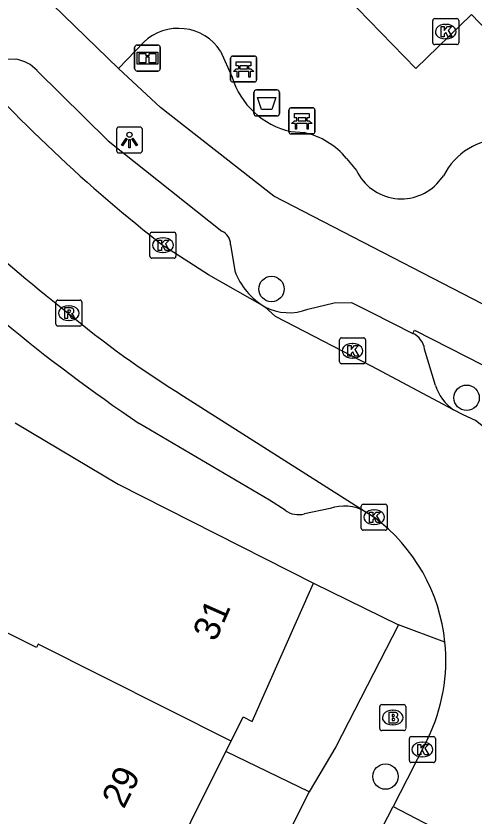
# Model space of a CAD drawing. Extents: x 160356 to 161355, y 381727 to 382845.
# Drawn here: x 160986.31 to 161003.95, y 382540.1 to 382570.89 of the extents above; entities that cross this region are included whole.
import ezdxf

# ---------------------------------------------------------------- set-up
doc = ezdxf.new("R2010")
doc.units = 0
for name, color, linetype in [('IMGEO_Afvalbak', 7, 'Continuous'), ('IMGEO_Bank', 7, 'Continuous'), ('IMGEO_Boom', 7, 'Continuous'), ('IMGEO_Brandkraan', 7, 'Continuous'), ('IMGEO_Erf', 7, 'Continuous'), ('IMGEO_Informatiebord', 7, 'Continuous'), ('IMGEO_Kolk', 7, 'Continuous'), ('IMGEO_Lichtpunt', 7, 'Continuous'), ('IMGEO_Muur', 7, 'Continuous'), ('IMGEO_Pand', 7, 'Continuous'), ('IMGEO_Pand_nummerreeks', 7, 'Continuous'), ('IMGEO_Parkeervlak_open', 7, 'Continuous'), ('IMGEO_Rijbaan_lokaal_open', 7, 'Continuous'), ('IMGEO_Rioolput', 7, 'Continuous'), ('IMGEO_Voetpad_open', 7, 'Continuous')]:
    doc.layers.add(name, color=color, linetype=linetype)

msp = doc.modelspace()

# ---------------------------------------------------------------- linework, layer by layer
at = {"layer": 'IMGEO_Afvalbak'}
for p, q in [((160995.473, 382567.145), (160995.473, 382567.945)), ((160995.473, 382567.945), (160995.473, 382567.145)), ((160995.573, 382568.045), (160996.363, 382568.045)), ((160996.363, 382568.045), (160995.573, 382568.045)), ((160996.463, 382567.945), (160996.463, 382567.145)), ((160996.463, 382567.145), (160996.463, 382567.945)), ((160996.363, 382567.045), (160995.573, 382567.045)), ((160995.573, 382567.045), (160996.363, 382567.045))]:
    msp.add_line(p, q, dxfattribs=at)
msp.add_lwpolyline([(160995.616, 382567.759), (160996.32, 382567.759), (160996.171, 382567.289), (160995.765, 382567.289), (160995.616, 382567.759)], dxfattribs=at)
for centre, start, end in [((160995.573, 382567.945), 90, 180), ((160995.573, 382567.945), 90, 180), ((160996.363, 382567.945), 0, 90), ((160996.363, 382567.945), 360, 90), ((160995.573, 382567.145), 180, 270), ((160995.573, 382567.145), 180, 270), ((160996.363, 382567.145), 270, 0), ((160996.363, 382567.145), 270, 0)]:
    msp.add_arc(centre, 0.1, start, end, dxfattribs=at)
at = {"layer": 'IMGEO_Bank'}
for p, q in [((160994.581, 382568.427), (160994.581, 382569.268)), ((160994.581, 382569.268), (160994.581, 382568.427)), ((160994.656, 382569.352), (160995.497, 382569.352)), ((160995.497, 382569.352), (160994.656, 382569.352)), ((160995.581, 382569.277), (160995.581, 382568.436)), ((160995.581, 382568.436), (160995.581, 382569.277)), ((160994.89, 382568.858), (160994.89, 382568.964)), ((160994.934, 382568.964), (160994.934, 382568.858)), ((160995.222, 382568.97), (160994.94, 382568.97)), ((160995.228, 382568.858), (160995.228, 382568.964)), ((160995.272, 382568.964), (160995.272, 382568.858)), ((160995.278, 382568.75), (160994.885, 382568.75)), ((160994.94, 382568.852), (160995.222, 382568.852)), ((160995.506, 382568.352), (160994.665, 382568.352)), ((160994.665, 382568.352), (160995.506, 382568.352)), ((160996.9, 382567.356), (160997.741, 382567.356)), ((160997.741, 382567.356), (160996.9, 382567.356)), ((160996.825, 382566.431), (160996.825, 382567.272)), ((160996.825, 382567.272), (160996.825, 382566.431)), ((160997.825, 382567.281), (160997.825, 382566.44)), ((160997.825, 382566.44), (160997.825, 382567.281)), ((160997.522, 382566.754), (160997.129, 382566.754)), ((160997.134, 382566.862), (160997.134, 382566.968)), ((160997.178, 382566.968), (160997.178, 382566.862)), ((160997.466, 382566.974), (160997.184, 382566.974)), ((160997.184, 382566.856), (160997.466, 382566.856)), ((160997.472, 382566.862), (160997.472, 382566.968)), ((160997.516, 382566.968), (160997.516, 382566.862)), ((160997.75, 382566.356), (160996.909, 382566.356)), ((160996.909, 382566.356), (160997.75, 382566.356))]:
    msp.add_line(p, q, dxfattribs=at)
for points in [[(160994.884, 382568.97), (160994.798, 382568.97), (160994.798, 382569.131), (160995.361, 382569.131), (160995.361, 382568.97), (160995.278, 382568.97)], [(160994.828, 382568.75), (160994.686, 382568.75), (160994.798, 382568.852), (160994.884, 382568.852)], [(160994.878, 382568.743), (160994.878, 382568.536), (160994.835, 382568.536), (160994.835, 382568.743)], [(160995.278, 382568.852), (160995.361, 382568.852), (160995.473, 382568.75), (160995.334, 382568.75)], [(160995.328, 382568.743), (160995.328, 382568.536), (160995.284, 382568.536), (160995.284, 382568.743)], [(160997.128, 382566.974), (160997.042, 382566.974), (160997.042, 382567.135), (160997.605, 382567.135), (160997.605, 382566.974), (160997.522, 382566.974)], [(160997.072, 382566.754), (160996.93, 382566.754), (160997.042, 382566.856), (160997.128, 382566.856)], [(160997.122, 382566.747), (160997.122, 382566.54), (160997.079, 382566.54), (160997.079, 382566.747)], [(160997.522, 382566.856), (160997.605, 382566.856), (160997.717, 382566.754), (160997.578, 382566.754)], [(160997.572, 382566.747), (160997.572, 382566.54), (160997.528, 382566.54), (160997.528, 382566.747)]]:
    msp.add_lwpolyline(points, dxfattribs=at)
for centre, radius, start, end in [((160994.659, 382569.274), 0.0779, 92.4484, 184.2845), ((160994.659, 382569.274), 0.0779, 92.4484, 184.2845), ((160995.503, 382569.274), 0.0779, 2.4484, 94.2845), ((160995.503, 382569.274), 0.0779, 2.4484, 94.2845), ((160994.883, 382568.963), 0.00671, 2.8957, 87.1043), ((160994.94, 382568.963), 0.00671, 92.8957, 177.1043), ((160995.222, 382568.963), 0.00671, 2.8957, 87.1043), ((160995.279, 382568.963), 0.00671, 92.8957, 177.1043), ((160994.828, 382568.743), 0.00671, 2.8957, 87.1043), ((160994.885, 382568.743), 0.00671, 92.8957, 177.1043), ((160994.883, 382568.859), 0.00671, 272.8957, 357.1043), ((160994.94, 382568.859), 0.00671, 182.8957, 267.1043), ((160995.222, 382568.859), 0.00671, 272.8957, 357.1043), ((160995.279, 382568.859), 0.00671, 182.8957, 267.1043), ((160995.277, 382568.743), 0.00671, 2.8957, 87.1043), ((160995.334, 382568.743), 0.00671, 92.8957, 177.1043), ((160994.659, 382568.43), 0.0779, 182.4484, 274.2845), ((160994.659, 382568.43), 0.0779, 182.4484, 274.2845), ((160995.503, 382568.43), 0.0779, 272.4484, 4.2845), ((160995.503, 382568.43), 0.0779, 272.4484, 4.2845), ((160996.903, 382567.278), 0.0779, 92.4484, 184.2845), ((160996.903, 382567.278), 0.0779, 92.4484, 184.2845), ((160997.747, 382567.278), 0.0779, 2.4484, 94.2845), ((160997.747, 382567.278), 0.0779, 2.4484, 94.2845), ((160997.072, 382566.747), 0.00671, 2.8957, 87.1043), ((160997.129, 382566.747), 0.00671, 92.8957, 177.1043), ((160997.127, 382566.967), 0.00671, 2.8957, 87.1043), ((160997.127, 382566.863), 0.00671, 272.8957, 357.1043), ((160997.184, 382566.967), 0.00671, 92.8957, 177.1043), ((160997.184, 382566.863), 0.00671, 182.8957, 267.1043), ((160997.466, 382566.967), 0.00671, 2.8957, 87.1043), ((160997.466, 382566.863), 0.00671, 272.8957, 357.1043), ((160997.523, 382566.967), 0.00671, 92.8957, 177.1043), ((160997.523, 382566.863), 0.00671, 182.8957, 267.1043), ((160997.521, 382566.747), 0.00671, 2.8957, 87.1043), ((160997.578, 382566.747), 0.00671, 92.8957, 177.1043), ((160996.903, 382566.434), 0.0779, 182.4484, 274.2845), ((160996.903, 382566.434), 0.0779, 182.4484, 274.2845), ((160997.747, 382566.434), 0.0779, 272.4484, 4.2845), ((160997.747, 382566.434), 0.0779, 272.4484, 4.2845)]:
    msp.add_arc(centre, radius, start, end, dxfattribs=at)
at = {"layer": 'IMGEO_Boom'}
for centre in [(160996.155, 382560.385), (161003.667, 382556.199), (161000.543, 382541.622)]:
    msp.add_circle(centre, 0.489, dxfattribs=at)
at = {"layer": 'IMGEO_Brandkraan'}
for p, q in [((161000.323, 382543.465), (161000.323, 382544.317)), ((161000.398, 382544.391), (161001.25, 382544.391)), ((161001.324, 382544.317), (161001.324, 382543.465)), ((161000.811, 382544.171), (161000.836, 382544.171)), ((161001.25, 382543.391), (161000.398, 382543.391)), ((161000.834, 382543.611), (161000.809, 382543.611))]:
    msp.add_line(p, q, dxfattribs=at)
for points in [[(161000.323, 382543.465), (161000.323, 382544.317)], [(161000.398, 382544.391), (161001.25, 382544.391)], [(161001.324, 382544.317), (161001.324, 382543.465)], [(161000.671, 382544.091), (161000.671, 382543.691), (161000.884, 382543.691)], [(161000.902, 382544.091), (161000.671, 382544.091)], [(161000.85, 382544.01), (161000.796, 382544.01), (161000.796, 382543.934)], [(161000.796, 382543.934), (161000.849, 382543.934)], [(161000.858, 382543.858), (161000.796, 382543.858), (161000.796, 382543.777)], [(161000.796, 382543.777), (161000.858, 382543.777)], [(161001.25, 382543.391), (161000.398, 382543.391)]]:
    msp.add_lwpolyline(points, dxfattribs=at)
for centre, radius, start, end in [((161000.4, 382544.315), 0.0765, 91.552, 178.448), ((161000.4, 382544.315), 0.0765, 91.552, 178.448), ((161001.248, 382544.315), 0.0765, 1.552, 88.448), ((161001.248, 382544.315), 0.0765, 1.552, 88.448), ((161000.851, 382543.972), 0.0379, 267.8285, 90.9355), ((161000.906, 382543.946), 0.145, 59.4692, 91.5367), ((161000.931, 382543.993), 0.0922, 285.5137, 58.1501), ((161000.859, 382543.817), 0.0404, 269.8759, 90.5077), ((161000.89, 382543.942), 0.251, 268.6676, 293.5347), ((161000.936, 382543.801), 0.105, 301.3115, 78.989), ((161000.4, 382543.467), 0.0765, 181.552, 268.448), ((161000.4, 382543.467), 0.0765, 181.552, 268.448), ((161001.248, 382543.467), 0.0765, 271.552, 358.448), ((161001.248, 382543.467), 0.0765, 271.552, 358.448)]:
    msp.add_arc(centre, radius, start, end, dxfattribs=at)
for centre, major_axis, ratio, start_param, end_param in [((161000.81, 382543.891), (-0.387, 0.002), 0.722429, 4.712389, 7.853982), ((161000.835, 382543.891), (-0.39, 0.002), 0.717154, 1.570796, 4.712389)]:
    msp.add_ellipse(centre, major_axis=major_axis, ratio=ratio, start_param=start_param, end_param=end_param, dxfattribs=at)
at = {"layer": 'IMGEO_Erf'}
msp.add_lwpolyline([(160997.605, 382541.038), (160994.399, 382542.581)], dxfattribs=at)
at = {"layer": 'IMGEO_Informatiebord'}
for p, q in [((160990.883, 382568.873), (160990.883, 382569.673)), ((160990.883, 382569.673), (160990.883, 382568.873)), ((160990.983, 382569.773), (160991.773, 382569.773)), ((160991.773, 382569.773), (160990.983, 382569.773)), ((160991.873, 382569.673), (160991.873, 382568.873)), ((160991.873, 382568.873), (160991.873, 382569.673)), ((160991.773, 382568.773), (160990.983, 382568.773)), ((160990.983, 382568.773), (160991.773, 382568.773))]:
    msp.add_line(p, q, dxfattribs=at)
for points in [[(160990.984, 382569.505), (160991.772, 382569.505), (160991.772, 382569.041), (160990.984, 382569.041), (160990.984, 382569.505)], [(160991.049, 382569.44), (160991.049, 382569.106), (160991.324, 382569.106), (160991.325, 382569.319), (160991.429, 382569.32), (160991.43, 382569.106), (160991.707, 382569.106), (160991.707, 382569.44), (160991.431, 382569.44), (160991.431, 382569.36), (160991.325, 382569.36), (160991.325, 382569.44), (160991.049, 382569.44)]]:
    msp.add_lwpolyline(points, dxfattribs=at)
for centre, start, end in [((160990.983, 382569.673), 90, 180), ((160990.983, 382569.673), 90, 180), ((160991.773, 382569.673), 0, 90), ((160991.773, 382569.673), 360, 90), ((160990.983, 382568.873), 180, 270), ((160990.983, 382568.873), 180, 270), ((160991.773, 382568.873), 270, 0), ((160991.773, 382568.873), 270, 0)]:
    msp.add_arc(centre, 0.1, start, end, dxfattribs=at)
at = {"layer": 'IMGEO_Kolk'}
for p, q in [((161002.364, 382569.864), (161002.364, 382570.716)), ((161002.439, 382570.79), (161003.291, 382570.79)), ((161003.365, 382570.716), (161003.365, 382569.864)), ((161002.852, 382570.57), (161002.877, 382570.57)), ((161003.291, 382569.79), (161002.439, 382569.79)), ((161002.875, 382570.01), (161002.85, 382570.01)), ((160991.474, 382561.644), (160991.474, 382562.496)), ((160991.549, 382562.57), (160992.401, 382562.57)), ((160992.475, 382562.496), (160992.475, 382561.644)), ((160991.962, 382562.35), (160991.987, 382562.35)), ((160991.985, 382561.79), (160991.96, 382561.79)), ((160992.401, 382561.57), (160991.549, 382561.57)), ((160998.773, 382557.58), (160998.773, 382558.432)), ((160998.848, 382558.506), (160999.7, 382558.506)), ((160999.774, 382558.432), (160999.774, 382557.58)), ((160999.261, 382558.286), (160999.286, 382558.286)), ((160999.7, 382557.506), (160998.848, 382557.506)), ((160999.284, 382557.726), (160999.259, 382557.726)), ((160999.61, 382551.176), (160999.61, 382552.028)), ((160999.685, 382552.102), (161000.537, 382552.102)), ((161000.611, 382552.028), (161000.611, 382551.176)), ((161000.098, 382551.882), (161000.123, 382551.882)), ((161000.121, 382551.322), (161000.096, 382551.322)), ((161000.537, 382551.102), (160999.685, 382551.102)), ((161001.463, 382542.236), (161001.463, 382543.088)), ((161001.538, 382543.162), (161002.39, 382543.162)), ((161002.464, 382543.088), (161002.464, 382542.236)), ((161001.951, 382542.942), (161001.976, 382542.942)), ((161002.39, 382542.162), (161001.538, 382542.162)), ((161001.974, 382542.382), (161001.949, 382542.382))]:
    msp.add_line(p, q, dxfattribs=at)
for points in [[(161002.364, 382569.864), (161002.364, 382570.716)], [(161002.439, 382570.79), (161003.291, 382570.79)], [(161003.365, 382570.716), (161003.365, 382569.864)], [(161002.685, 382570.49), (161002.808, 382570.49), (161002.808, 382570.339), (161002.938, 382570.49), (161003.102, 382570.49), (161002.956, 382570.339), (161003.109, 382570.09), (161002.957, 382570.09), (161002.872, 382570.254), (161002.808, 382570.187), (161002.808, 382570.09), (161002.685, 382570.09), (161002.685, 382570.49)], [(161003.291, 382569.79), (161002.439, 382569.79)], [(160991.474, 382561.644), (160991.474, 382562.496)], [(160991.549, 382562.57), (160992.401, 382562.57)], [(160992.475, 382562.496), (160992.475, 382561.644)], [(160991.795, 382562.27), (160991.918, 382562.27), (160991.918, 382562.119), (160992.048, 382562.27), (160992.212, 382562.27), (160992.066, 382562.119), (160992.219, 382561.87), (160992.067, 382561.87), (160991.982, 382562.034), (160991.918, 382561.967), (160991.918, 382561.87), (160991.795, 382561.87), (160991.795, 382562.27)], [(160992.401, 382561.57), (160991.549, 382561.57)], [(160998.773, 382557.58), (160998.773, 382558.432)], [(160998.848, 382558.506), (160999.7, 382558.506)], [(160999.774, 382558.432), (160999.774, 382557.58)], [(160999.094, 382558.206), (160999.217, 382558.206), (160999.217, 382558.055), (160999.347, 382558.206), (160999.511, 382558.206), (160999.365, 382558.055), (160999.518, 382557.806), (160999.366, 382557.806), (160999.281, 382557.97), (160999.217, 382557.903), (160999.217, 382557.806), (160999.094, 382557.806), (160999.094, 382558.206)], [(160999.7, 382557.506), (160998.848, 382557.506)], [(160999.61, 382551.176), (160999.61, 382552.028)], [(160999.685, 382552.102), (161000.537, 382552.102)], [(161000.611, 382552.028), (161000.611, 382551.176)], [(160999.931, 382551.802), (161000.054, 382551.802), (161000.054, 382551.651), (161000.184, 382551.802), (161000.348, 382551.802), (161000.202, 382551.651), (161000.355, 382551.402), (161000.203, 382551.402), (161000.118, 382551.566), (161000.054, 382551.499), (161000.054, 382551.402), (160999.931, 382551.402), (160999.931, 382551.802)], [(161000.537, 382551.102), (160999.685, 382551.102)], [(161001.463, 382542.236), (161001.463, 382543.088)], [(161001.538, 382543.162), (161002.39, 382543.162)], [(161002.464, 382543.088), (161002.464, 382542.236)], [(161001.784, 382542.862), (161001.907, 382542.862), (161001.907, 382542.711), (161002.037, 382542.862), (161002.201, 382542.862), (161002.055, 382542.711), (161002.208, 382542.462), (161002.056, 382542.462), (161001.971, 382542.626), (161001.907, 382542.559), (161001.907, 382542.462), (161001.784, 382542.462), (161001.784, 382542.862)], [(161002.39, 382542.162), (161001.538, 382542.162)]]:
    msp.add_lwpolyline(points, dxfattribs=at)
for centre, start, end in [((161002.441, 382570.714), 91.552, 178.448), ((161002.441, 382570.714), 91.552, 178.448), ((161003.289, 382570.714), 1.552, 88.448), ((161003.289, 382570.714), 1.552, 88.448), ((161002.441, 382569.866), 181.552, 268.448), ((161002.441, 382569.866), 181.552, 268.448), ((161003.289, 382569.866), 271.552, 358.448), ((161003.289, 382569.866), 271.552, 358.448), ((160991.551, 382562.494), 91.552, 178.448), ((160991.551, 382562.494), 91.552, 178.448), ((160992.399, 382562.494), 1.552, 88.448), ((160992.399, 382562.494), 1.552, 88.448), ((160991.551, 382561.646), 181.552, 268.448), ((160991.551, 382561.646), 181.552, 268.448), ((160992.399, 382561.646), 271.552, 358.448), ((160992.399, 382561.646), 271.552, 358.448), ((160998.85, 382558.43), 91.552, 178.448), ((160998.85, 382558.43), 91.552, 178.448), ((160999.698, 382558.43), 1.552, 88.448), ((160999.698, 382558.43), 1.552, 88.448), ((160998.85, 382557.582), 181.552, 268.448), ((160998.85, 382557.582), 181.552, 268.448), ((160999.698, 382557.582), 271.552, 358.448), ((160999.698, 382557.582), 271.552, 358.448), ((160999.687, 382552.026), 91.552, 178.448), ((160999.687, 382552.026), 91.552, 178.448), ((161000.535, 382552.026), 1.552, 88.448), ((161000.535, 382552.026), 1.552, 88.448), ((160999.687, 382551.178), 181.552, 268.448), ((160999.687, 382551.178), 181.552, 268.448), ((161000.535, 382551.178), 271.552, 358.448), ((161000.535, 382551.178), 271.552, 358.448), ((161001.54, 382543.086), 91.552, 178.448), ((161001.54, 382543.086), 91.552, 178.448), ((161002.388, 382543.086), 1.552, 88.448), ((161002.388, 382543.086), 1.552, 88.448), ((161001.54, 382542.238), 181.552, 268.448), ((161001.54, 382542.238), 181.552, 268.448), ((161002.388, 382542.238), 271.552, 358.448), ((161002.388, 382542.238), 271.552, 358.448)]:
    msp.add_arc(centre, 0.0765, start, end, dxfattribs=at)
for centre, major_axis, ratio, start_param, end_param in [((161002.851, 382570.29), (-0.387, 0.002), 0.722429, 4.712389, 7.853982), ((161002.876, 382570.29), (-0.39, 0.002), 0.717154, 1.570796, 4.712389), ((160991.961, 382562.07), (-0.387, 0.002), 0.722429, 4.712389, 7.853982), ((160991.986, 382562.07), (-0.39, 0.002), 0.717154, 1.570796, 4.712389), ((160999.26, 382558.006), (-0.387, 0.002), 0.722429, 4.712389, 7.853982), ((160999.285, 382558.006), (-0.39, 0.002), 0.717154, 1.570796, 4.712389), ((161000.097, 382551.602), (-0.387, 0.002), 0.722429, 4.712389, 7.853982), ((161000.122, 382551.602), (-0.39, 0.002), 0.717154, 1.570796, 4.712389), ((161001.95, 382542.662), (-0.387, 0.002), 0.722429, 4.712389, 7.853982), ((161001.975, 382542.662), (-0.39, 0.002), 0.717154, 1.570796, 4.712389)]:
    msp.add_ellipse(centre, major_axis=major_axis, ratio=ratio, start_param=start_param, end_param=end_param, dxfattribs=at)
at = {"layer": 'IMGEO_Lichtpunt'}
for p, q in [((160990.185, 382566.524), (160990.185, 382565.717)), ((160990.185, 382566.524), (160990.185, 382565.717)), ((160991.087, 382566.619), (160990.279, 382566.619)), ((160991.087, 382566.619), (160990.279, 382566.619)), ((160991.181, 382565.717), (160991.181, 382566.524)), ((160991.181, 382565.717), (160991.181, 382566.524)), ((160990.279, 382565.623), (160991.087, 382565.623)), ((160990.279, 382565.623), (160991.087, 382565.623))]:
    msp.add_line(p, q, dxfattribs=at)
for points in [[(160990.559, 382566.188), (160990.598, 382566.16), (160990.41, 382565.898), (160990.372, 382565.925), (160990.559, 382566.188)], [(160990.661, 382566.14), (160990.708, 382566.14), (160990.708, 382565.818), (160990.661, 382565.818), (160990.661, 382566.14)], [(160990.771, 382566.16), (160990.809, 382566.187), (160990.996, 382565.925), (160990.957, 382565.897), (160990.771, 382566.16)]]:
    msp.add_lwpolyline(points, dxfattribs=at)
msp.add_circle((160990.684, 382566.322), 0.0994, dxfattribs=at)
for centre, start, end in [((160990.279, 382566.524), 90, 180), ((160990.279, 382566.524), 90, 180), ((160991.087, 382566.524), 0, 90), ((160991.087, 382566.524), 0, 90), ((160990.279, 382565.717), 180, 270), ((160990.279, 382565.717), 180, 270), ((160991.087, 382565.717), 270, 0), ((160991.087, 382565.717), 270, 360)]:
    msp.add_arc(centre, 0.0946, start, end, dxfattribs=at)
at = {"layer": 'IMGEO_Muur'}
msp.add_lwpolyline([(161013.378, 382576.912), (161005.451, 382569.293), (161003.853, 382570.944)], dxfattribs=at)
at = {"layer": 'IMGEO_Pand'}
for points in [[(160986.285, 382555.24), (160990.245, 382552.874), (160997.768, 382549.068)], [(160994.603, 382542.99), (160987.162, 382546.715), (160987.1, 382546.59), (160980.981, 382549.653)], [(160994.603, 382542.99), (160995.068, 382543.919), (160995.41, 382543.746), (160997.768, 382549.068)], [(160994.399, 382542.581), (160994.603, 382542.99)], [(160991.696, 382537.178), (160994.399, 382542.581)]]:
    msp.add_lwpolyline(points, dxfattribs=at)
at = {"layer": 'IMGEO_Parkeervlak_open'}
msp.add_lwpolyline([(161002.466, 382556.675), (161002.049, 382558.075)], dxfattribs=at)
for centre, radius, start, end in [((161001.24, 382557.94), 0.821, 9.4473, 63.8649), ((161004.237, 382557.264), 1.867, 198.3944, 235.0526)]:
    msp.add_arc(centre, radius, start, end, dxfattribs=at)
at = {"layer": 'IMGEO_Rijbaan_lokaal_open'}
for points in [[(160995.895, 382559.7), (160993.734, 382560.933), (160992.031, 382562.023)], [(161003.168, 382555.734), (161000, 382557.418), (160996.302, 382559.328), (160995.895, 382559.7)], [(160992.769, 382556.267), (160999.761, 382551.823)], [(161004.643, 382554.826), (161004.015, 382555.324), (161003.53, 382555.537), (161003.168, 382555.734)], [(160999.761, 382551.823), (160999.892, 382551.74), (161000.111, 382551.602)], [(161002.177, 382543.084), (161001.385, 382541.516), (161000.837, 382540.464)], [(161000.837, 382540.464), (161002.581, 382539.557), (160988.712, 382512.148)]]:
    msp.add_lwpolyline(points, dxfattribs=at)
for centre, radius, start, end in [((161027.416, 382607.701), 57.78, 221.06258, 232.23649), ((161028.201, 382610.343), 64.646, 222.30786, 231.8411), ((161012.638, 382588.63), 37.976, 230.064, 238.453), ((160995.991, 382546.092), 6.88, 5.8842, 53.2144), ((160995.985, 382546.096), 6.886, 334.0603, 5.841)]:
    msp.add_arc(centre, radius, start, end, dxfattribs=at)
at = {"layer": 'IMGEO_Rioolput'}
for p, q in [((160987.926, 382559.957), (160988.778, 382559.957)), ((160987.851, 382559.031), (160987.851, 382559.883)), ((160988.339, 382559.737), (160988.364, 382559.737)), ((160988.852, 382559.883), (160988.852, 382559.031)), ((160988.362, 382559.177), (160988.337, 382559.177)), ((160988.778, 382558.957), (160987.926, 382558.957))]:
    msp.add_line(p, q, dxfattribs=at)
for points in [[(160987.926, 382559.957), (160988.778, 382559.957)], [(160987.851, 382559.031), (160987.851, 382559.883)], [(160988.44, 382559.655), (160988.188, 382559.657), (160988.188, 382559.257)], [(160988.852, 382559.883), (160988.852, 382559.031)], [(160988.188, 382559.257), (160988.312, 382559.257), (160988.312, 382559.419), (160988.323, 382559.419)], [(160988.366, 382559.576), (160988.312, 382559.576), (160988.312, 382559.495)], [(160988.312, 382559.495), (160988.364, 382559.495)], [(160988.37, 382559.39), (160988.441, 382559.257), (160988.581, 382559.257), (160988.516, 382559.383)], [(160988.778, 382558.957), (160987.926, 382558.957)]]:
    msp.add_lwpolyline(points, dxfattribs=at)
for centre, radius, start, end in [((160987.928, 382559.881), 0.0765, 91.552, 178.448), ((160987.928, 382559.881), 0.0765, 91.552, 178.448), ((160988.776, 382559.881), 0.0765, 1.552, 88.448), ((160988.776, 382559.881), 0.0765, 1.552, 88.448), ((160988.439, 382559.545), 0.109, 350.3612, 89.416), ((160988.322, 382559.366), 0.0533, 26.0293, 88.6989), ((160988.348, 382559.684), 0.19, 274.7715, 282.9687), ((160988.372, 382559.48), 0.0964, 77.0061, 93.1865), ((160988.386, 382559.537), 0.0378, 276.6634, 79.6772), ((160988.437, 382559.545), 0.112, 277.5842, 350.9817), ((160988.421, 382559.33), 0.108, 29.5134, 73.7905), ((160987.928, 382559.033), 0.0765, 181.552, 268.448), ((160987.928, 382559.033), 0.0765, 181.552, 268.448), ((160988.776, 382559.033), 0.0765, 271.552, 358.448), ((160988.776, 382559.033), 0.0765, 271.552, 358.448)]:
    msp.add_arc(centre, radius, start, end, dxfattribs=at)
for centre, major_axis, ratio, start_param, end_param in [((160988.338, 382559.457), (-0.387, 0.002), 0.722429, 4.712389, 7.853982), ((160988.363, 382559.457), (-0.39, 0.002), 0.717154, 1.570796, 4.712389)]:
    msp.add_ellipse(centre, major_axis=major_axis, ratio=ratio, start_param=start_param, end_param=end_param, dxfattribs=at)
at = {"layer": 'IMGEO_Voetpad_open'}
for points in [[(160979.253, 382579.538), (160990.257, 382568.875)], [(161003.853, 382570.944), (161001.719, 382568.872), (160997.222, 382573.505)], [(160990.257, 382568.875), (160991.234, 382569.883)], [(160994.193, 382569.542), (160994.64, 382568.543)], [(160985.272, 382569.265), (160986.314, 382569.225)], [(161006.583, 382558.627), (160996.244, 382563.958), (160991.882, 382567.364), (160990.257, 382568.875)], [(160987.123, 382568.793), (160989.87, 382566.093), (160994.241, 382562.612)], [(160996.895, 382566.449), (160997.415, 382566.402)], [(160999.049, 382565.405), (160999.429, 382564.952)], [(161002.604, 382564.52), (161002.778, 382564.739)], [(160994.58, 382562.102), (160994.738, 382561.082)], [(160997.554, 382559.605), (160998.564, 382559.853), (160999.234, 382559.861), (161000, 382559.477), (161001.601, 382558.677)], [(161001.601, 382558.677), (161001.658, 382558.801), (161005.617, 382556.784)], [(160996.679, 382551.872), (160996.08, 382552.261), (160991.057, 382555.213)], [(160998.41, 382551.935), (160997.427, 382551.735)], [(160997.768, 382549.068), (161001.046, 382547.459)], [(161001.046, 382547.459), (160998.63, 382542.762), (160997.605, 382541.038)], [(161002.835, 382546.797), (161001.046, 382547.459)], [(160997.605, 382541.038), (160976.841, 382500), (160969.726, 382485.938)], [(160986.939, 382513.045), (161000, 382538.855), (161000.837, 382540.464)]]:
    msp.add_lwpolyline(points, dxfattribs=at)
for centre, radius, start, end in [((160992.571, 382568.473), 1.943, 33.3887, 133.4636), ((160986.099, 382567.848), 1.394, 42.6882, 81.1081), ((160997.536, 382569.4), 3.02, 196.4887, 257.7515), ((160996.793, 382563.546), 2.923, 39.4974, 77.723), ((161005.062, 382563.608), 2.549, 89.066, 153.6695), ((161001.156, 382565.76), 1.907, 205.0829, 319.4206), ((161028.079, 382610.071), 66.182, 224.69558, 235.98625), ((160994.013, 382562.093), 0.567, 0.9485, 66.2759), ((160997.303, 382562.054), 2.743, 200.759, 239.1126), ((160996.831, 382561.513), 2.041, 242.6953, 290.75), ((160998.966, 382550.433), 1.601, 60.2204, 110.3014), ((160997.191, 382552.559), 0.857, 233.2865, 285.9555)]:
    msp.add_arc(centre, radius, start, end, dxfattribs=at)

# ---------------------------------------------------------------- texts
at = {"layer": 'IMGEO_Pand_nummerreeks'}
for s, rotation, p in [('31', 66.1035, (160993.997, 382546.776)), ('29', 63.4264, (160990.464, 382540.346))]:
    msp.add_text(s, height=1, rotation=rotation, dxfattribs=at).set_placement(p)

doc.saveas('drawing.dxf')
